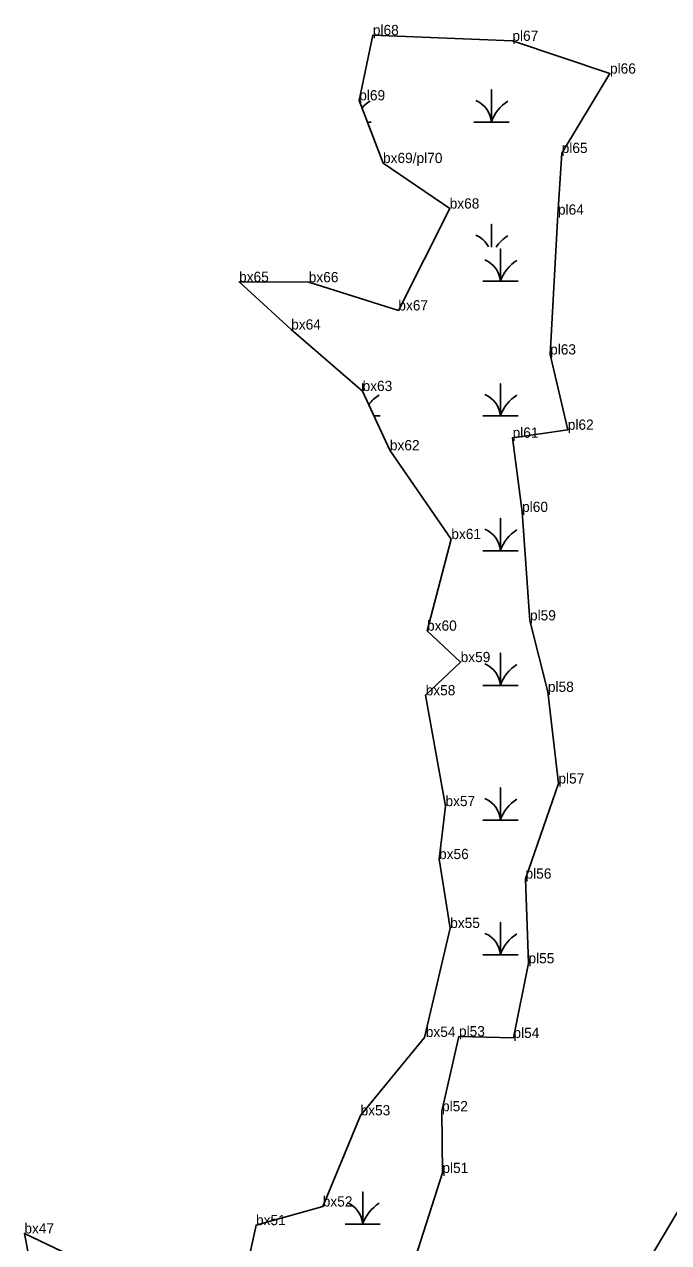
# Model space of a CAD drawing. Extents: x 2072529 to 2268796, y 436423 to 470397.
# Drawn here: x 2233960 to 2234274, y 438303 to 438898 of the extents above; entities that cross this region are included whole.
import ezdxf

# ---------------------------------------------------------------- set-up
doc = ezdxf.new("R2010")
doc.units = 0
for name, color, linetype in [('Exist Environmental Wetland Boundary', 7, 'Continuous'), ('Exist Environmental Wetland Boundary Cogo Comment', 7, 'Continuous'), ('Exist Environmental Wetland Boundary Cogo Point CELL', 7, 'Continuous'), ('Exist Hydro Swamp or Marsh', 7, 'Continuous')]:
    doc.layers.add(name, color=color, linetype=linetype)

msp = doc.modelspace()

# ---------------------------------------------------------------- linework, layer by layer
at = {"layer": 'Exist Environmental Wetland Boundary'}
for points in [[(2234059.94, 438252.78), (2234072.76, 438311.45), (2234105.34, 438320.55), (2234123.8, 438365.08), (2234155, 438403.07), (2234167.55, 438456.6), (2234162.12, 438490.26), (2234165.25, 438516.15), (2234155.58, 438570.28), (2234172.65, 438586.5), (2234156.26, 438601.83), (2234168.11, 438646.6), (2234138.11, 438689.97), (2234124.79, 438718.92), (2234089.93, 438748.96), (2234064.5, 438772.21), (2234098.51, 438772.05), (2234142.25, 438758.28), (2234167.3, 438808.06), (2234134.77, 438830.29), (2234123.16, 438860.91), (2234129.8, 438892.77), (2234197.92, 438889.97), (2234245.56, 438873.98), (2234221.98, 438835.19), (2234220.16, 438805.08), (2234216.33, 438736.77), (2234224.96, 438699.99), (2234198.01, 438696.1), (2234202.65, 438659.86), (2234206.5, 438606.87)], [(2234206.5, 438606.87), (2234215.25, 438571.96), (2234220.38, 438527.18), (2234204.32, 438480.7), (2234205.77, 438439.37), (2234198.43, 438402.89), (2234171.84, 438403.69), (2234163.55, 438367.07), (2234163.75, 438336.95), (2234149.39, 438291.75), (2234133.01, 438274.68), (2234116.86, 438241.33), (2234090.91, 438214.16), (2234094.32, 438184.72), (2234104.51, 438141.53), (2234133.82, 438128.75), (2234182.34, 438154.84), (2234196, 438171.36), (2234239.71, 438238.05), (2234253.57, 438275.93), (2234280.54, 438321.15)], [(2233965.72, 438275.42), (2233959.69, 438307.4), (2233989.31, 438293.23)]]:
    msp.add_lwpolyline(points, dxfattribs=at)
at = {"layer": 'Exist Environmental Wetland Boundary Cogo Point CELL'}
for p, q in [((2234129.8, 438892.77), (2234129.8, 438892.77)), ((2234197.92, 438889.97), (2234197.92, 438889.97)), ((2234245.56, 438873.98), (2234245.56, 438873.98)), ((2234123.16, 438860.91), (2234123.16, 438860.91)), ((2234221.98, 438835.19), (2234221.98, 438835.19)), ((2234134.77, 438830.29), (2234134.77, 438830.29)), ((2234167.3, 438808.06), (2234167.3, 438808.06)), ((2234220.16, 438805.08), (2234220.16, 438805.08)), ((2234064.5, 438772.21), (2234064.5, 438772.21)), ((2234098.51, 438772.05), (2234098.51, 438772.05)), ((2234142.25, 438758.28), (2234142.25, 438758.28)), ((2234089.93, 438748.96), (2234089.93, 438748.96)), ((2234216.33, 438736.77), (2234216.33, 438736.77)), ((2234124.79, 438718.92), (2234124.79, 438718.92)), ((2234224.96, 438699.99), (2234224.96, 438699.99)), ((2234198.01, 438696.1), (2234198.01, 438696.1)), ((2234138.11, 438689.97), (2234138.11, 438689.97)), ((2234202.65, 438659.86), (2234202.65, 438659.86)), ((2234168.11, 438646.6), (2234168.11, 438646.6)), ((2234206.5, 438606.87), (2234206.5, 438606.87)), ((2234156.26, 438601.83), (2234156.26, 438601.83)), ((2234172.65, 438586.5), (2234172.65, 438586.5)), ((2234155.58, 438570.28), (2234155.58, 438570.28)), ((2234215.25, 438571.96), (2234215.25, 438571.96)), ((2234220.38, 438527.18), (2234220.38, 438527.18)), ((2234165.25, 438516.15), (2234165.25, 438516.15)), ((2234162.12, 438490.26), (2234162.12, 438490.26)), ((2234204.32, 438480.7), (2234204.32, 438480.7)), ((2234167.55, 438456.6), (2234167.55, 438456.6)), ((2234205.77, 438439.37), (2234205.77, 438439.37)), ((2234155, 438403.07), (2234155, 438403.07)), ((2234171.84, 438403.69), (2234171.84, 438403.69)), ((2234198.43, 438402.89), (2234198.43, 438402.89)), ((2234123.8, 438365.08), (2234123.8, 438365.08)), ((2234163.55, 438367.07), (2234163.55, 438367.07)), ((2234163.75, 438336.95), (2234163.75, 438336.95)), ((2234105.34, 438320.55), (2234105.34, 438320.55)), ((2234072.76, 438311.45), (2234072.76, 438311.45)), ((2233959.69, 438307.4), (2233959.69, 438307.4))]:
    msp.add_line(p, q, dxfattribs=at)
at = {"layer": 'Exist Hydro Swamp or Marsh'}
for points in [[(2234179.08, 438850.33), (2234187.68, 438850.33), (2234187.68, 438866.11), (2234187.68, 438850.33), (2234196.28, 438850.33)], [(2234127.17, 438850.33), (2234129.03, 438850.33)], [(2234187.68, 438789.26), (2234187.68, 438800.31), (2234187.68, 438789.26)], [(2234183.48, 438772.53), (2234192.08, 438772.53), (2234192.08, 438788.31), (2234192.08, 438772.53), (2234200.68, 438772.53)], [(2234124.83, 438718.82), (2234124.83, 438722.51), (2234124.83, 438718.82)], [(2234183.48, 438706.73), (2234192.08, 438706.73), (2234192.08, 438722.51), (2234192.08, 438706.73), (2234200.68, 438706.73)], [(2234130.4, 438706.73), (2234133.43, 438706.73)], [(2234183.48, 438640.93), (2234192.08, 438640.93), (2234192.08, 438656.71), (2234192.08, 438640.93), (2234200.68, 438640.93)], [(2234183.48, 438575.13), (2234192.08, 438575.13), (2234192.08, 438590.91), (2234192.08, 438575.13), (2234200.68, 438575.13)], [(2234183.48, 438509.33), (2234192.08, 438509.33), (2234192.08, 438525.11), (2234192.08, 438509.33), (2234200.68, 438509.33)], [(2234183.48, 438443.53), (2234192.08, 438443.53), (2234192.08, 438459.31), (2234192.08, 438443.53), (2234200.68, 438443.53)], [(2234116.23, 438311.93), (2234124.83, 438311.93), (2234124.83, 438327.71), (2234124.83, 438311.93), (2234133.43, 438311.93)]]:
    msp.add_lwpolyline(points, dxfattribs=at)
for centre, radius, start, end in [((2234138.67, 438844.27), 19.22, 122.12745, 137.34721), ((2234175.41, 438849.44), 12.3, 4.14034, 67.53497), ((2234205.92, 438844.27), 19.22, 122.12745, 161.62219), ((2234175.41, 438783.64), 12.3, 27.44464, 67.53497), ((2234205.92, 438778.47), 19.22, 122.12745, 146.19575), ((2234179.81, 438771.64), 12.3, 4.14034, 67.53497), ((2234210.32, 438766.47), 19.22, 122.12745, 161.62219), ((2234143.07, 438700.67), 19.22, 122.12745, 142.56512), ((2234179.81, 438705.84), 12.3, 4.14034, 67.53497), ((2234210.32, 438700.67), 19.22, 122.12745, 161.62219), ((2234179.81, 438640.04), 12.3, 4.14034, 67.53497), ((2234210.32, 438634.87), 19.22, 122.12745, 161.62219), ((2234179.81, 438574.24), 12.3, 4.14034, 67.53497), ((2234210.32, 438569.07), 19.22, 122.12745, 161.62219), ((2234179.81, 438508.44), 12.3, 4.14034, 67.53497), ((2234210.32, 438503.27), 19.22, 122.12745, 161.62219), ((2234179.81, 438442.64), 12.3, 4.14034, 67.53497), ((2234210.32, 438437.47), 19.22, 122.12745, 161.62219), ((2234112.56, 438311.04), 12.3, 4.14034, 67.53497), ((2234143.07, 438305.87), 19.22, 122.12745, 161.62219)]:
    msp.add_arc(centre, radius, start, end, dxfattribs=at)

# ---------------------------------------------------------------- texts
at = {"layer": 'Exist Environmental Wetland Boundary Cogo Comment'}
for s, p in [('pl68', (2234129.8, 438892.77)), ('pl67', (2234197.92, 438889.97)), ('pl66', (2234245.56, 438873.98)), ('pl69', (2234123.16, 438860.91)), ('pl65', (2234221.98, 438835.19)), ('bx69/pl70', (2234134.77, 438830.29)), ('bx68', (2234167.3, 438808.06)), ('pl64', (2234220.16, 438805.08)), ('bx65', (2234064.5, 438772.21)), ('bx66', (2234098.51, 438772.05)), ('bx67', (2234142.25, 438758.28)), ('bx64', (2234089.93, 438748.96)), ('pl63', (2234216.33, 438736.77)), ('bx63', (2234124.79, 438718.92)), ('pl62', (2234224.96, 438699.99)), ('pl61', (2234198.01, 438696.1)), ('bx62', (2234138.11, 438689.97)), ('pl60', (2234202.65, 438659.86)), ('bx61', (2234168.11, 438646.6)), ('pl59', (2234206.5, 438606.87)), ('bx60', (2234156.26, 438601.83)), ('bx59', (2234172.65, 438586.5)), ('bx58', (2234155.58, 438570.28)), ('pl58', (2234215.25, 438571.96)), ('pl57', (2234220.38, 438527.18)), ('bx57', (2234165.25, 438516.15)), ('bx56', (2234162.12, 438490.26)), ('pl56', (2234204.32, 438480.7)), ('bx55', (2234167.55, 438456.6)), ('pl55', (2234205.77, 438439.37)), ('bx54', (2234155.64, 438403.39)), ('pl53', (2234171.84, 438403.69)), ('pl54', (2234198.43, 438402.89)), ('bx53', (2234123.8, 438365.08)), ('pl52', (2234163.55, 438367.07)), ('pl51', (2234163.75, 438336.95)), ('bx52', (2234105.34, 438320.55)), ('bx51', (2234072.76, 438311.45)), ('bx47', (2233959.69, 438307.4))]:
    msp.add_text(s, height=5, dxfattribs=at).set_placement(p)

doc.saveas('drawing.dxf')
